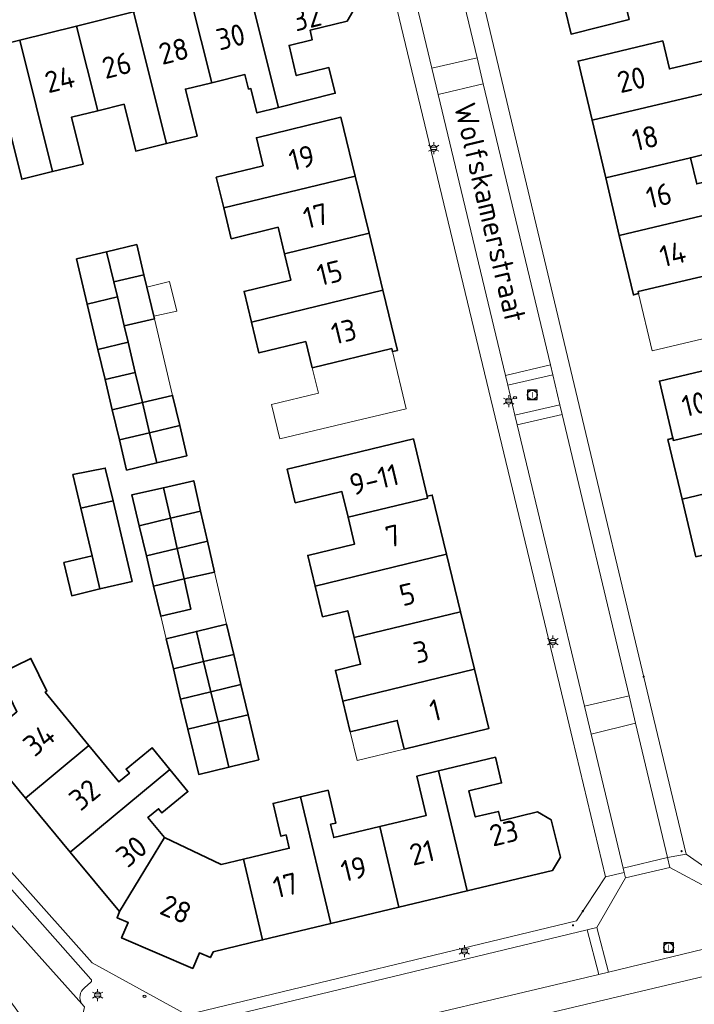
# Model space of a CAD drawing. Header units: metres. Extents: x 140853 to 145288, y 474558 to 480269.
# Tile 413 of 428: x 144364 to 144420, y 479540 to 479622. Entities that reach past the tile are written whole.
import ezdxf
from ezdxf.enums import TextEntityAlignment as Align

# ---------------------------------------------------------------- set-up
doc = ezdxf.new("R2010")
doc.units = ezdxf.units.M
doc.header["$MEASUREMENT"] = 0
for name, color, linetype, lineweight in [('B-WE-KL-ET_LS_OV_LICHTMAST-S', 190, 'Continuous', 18), ('B-WE-KL-WATER_BRANDLEIDING_PUT-S', 150, 'Continuous', 18), ('B-WE-OG-BEBOUWING-G', 7, 'Continuous', 35), ('B-WE-OG-BEBOUWING_BIJGEBOUW-G', 7, 'Continuous', 18), ('B-WE-OG-BEBOUWING_HUISNUMMER-T18', 10, 'Continuous', 18), ('B-WE-OG-BEBOUWING_LUIFEL-G', 7, 'Continuous', 18), ('B-WE-OG-BEBOUWING_STRAATNAAM-T18', 10, 'Continuous', 18), ('B-WE-OG-TERREIN_ERF-G', 7, 'Continuous', 18), ('B-WE-RI-GWA_RIOOLPUT-S', 30, 'Continuous', 18), ('B-WE-VH-VERHARDING_BETONSTRAATSTEEN-G', 252, 'Continuous', 18), ('B-WE-VH-VERHARDING_STRAATBAKSTEEN-G', 252, 'Continuous', 18), ('X-XX-XX-ALGEMEEN-S', 7, 'Continuous', 18)]:
    doc.layers.add(name, color=color, linetype=linetype, lineweight=lineweight)
doc.styles.add('NLCS-ISO', font='txt')

# ---------------------------------------------------------------- blocks, each defined once
blk = doc.blocks.new('SIE-WEG_AFVALBAK_TYPE_01')
for radius in [0.25, 0.156]:
    blk.add_circle((0, 0), radius)
blk = doc.blocks.new('B-SIE-WEG_LICHTMAST-SO')
at = {"ltscale": 0.1}
for p, q in [((-1.1, 0.63), (-2.19, 1.27)), ((0, 1.27), (0, 2.53)), ((1.1, 0.63), (2.19, 1.27)), ((-1.1, -0.63), (-2.19, -1.27)), ((0, -1.27), (0, -2.53)), ((1.1, -0.63), (2.19, -1.27))]:
    blk.add_line(p, q, dxfattribs=at)
at = {"flags": 128}
for points in [[(-1.16, 0.5), (1.16, 0.5)], [(-1.16, -0.5), (1.16, -0.5)]]:
    blk.add_lwpolyline(points, dxfattribs=at)
at = {"ltscale": 0.1}
blk.add_circle((0, 0), 1.27, dxfattribs=at)
at = {"style": 'NLCS-ISO'}
blk.add_attdef('TYPE', text='', height=1.8, dxfattribs=at).set_placement((0, 2.53), align=Align.BOTTOM_CENTER)
blk = doc.blocks.new('SRI-PUT_INSPECTIE-SO')
at = {"lineweight": -3, "flags": 128}
blk.add_lwpolyline([(-2, -2), (2, -2), (2, 2), (-2, 2)], close=True, dxfattribs=at)
at = {"lineweight": -3, "ltscale": 1.5}
blk.add_circle((0, 0), 2, dxfattribs=at)
at = {"ltscale": 0.1, "style": 'NLCS-ISO'}
blk.add_text('I', height=2.5, dxfattribs=at).set_placement((0, -0.01), align=Align.MIDDLE_CENTER)
blk = doc.blocks.new('SIE-WEG_STRAATPOT_BRANDKRAAN-SO')
blk.add_ellipse((0, 0), major_axis=(-0.729, 0), ratio=0.685994)
at = {"style": 'NLCS-ISO'}
blk.add_text('BR', height=0.4, dxfattribs=at).set_placement((-0.3, -0.15))

msp = doc.modelspace()

# ---------------------------------------------------------------- linework, layer by layer
at = {"layer": 'B-WE-OG-BEBOUWING-G', "ltscale": 0.2, "flags": 128}
for points in [[(144414.818, 479622.3), (144412.239, 479632.644), (144405.116, 479630.868), (144404.459, 479629.747), (144405.207, 479626.626), (144406.393, 479626.044), (144409.495, 479626.787), (144409.689, 479625.98), (144411.653, 479626.45), (144412.256, 479623.932), (144409.426, 479623.254), (144409.946, 479621.085), (144414.818, 479622.3)], [(144385.409, 479614.934), (144390.168, 479616.12), (144389.646, 479618.277), (144386.905, 479617.614), (144386.294, 479620.142), (144388.248, 479620.614), (144388.055, 479621.411), (144391.165, 479622.163), (144391.834, 479623.317), (144391.055, 479626.425), (144389.947, 479627.105), (144382.819, 479625.329), (144385.409, 479614.934)], [(144378.039, 479624.139), (144379.815, 479617.012), (144382.592, 479617.695), (144382.897, 479616.473), (144383.091, 479616.521), (144383.599, 479614.483), (144385.409, 479614.934), (144382.819, 479625.329), (144378.039, 479624.139)], [(144379.815, 479617.012), (144378.039, 479624.139), (144373.26, 479622.948), (144376.011, 479611.906), (144378.585, 479612.539), (144377.606, 479616.469), (144379.815, 479617.012)], [(144370.25, 479614.66), (144372.459, 479615.204), (144373.438, 479611.274), (144376.011, 479611.906), (144373.26, 479622.948), (144368.482, 479621.757), (144370.25, 479614.66)], [(144368.482, 479621.757), (144363.703, 479620.567), (144366.446, 479609.555), (144369.019, 479610.187), (144368.04, 479614.117), (144370.25, 479614.66), (144368.482, 479621.757)], [(144362.894, 479612.852), (144363.873, 479608.922), (144366.446, 479609.555), (144363.703, 479620.567), (144358.924, 479619.376), (144360.684, 479612.309), (144362.894, 479612.852)], [(144422.748, 479616.474), (144422.123, 479619.101), (144418.193, 479618.167), (144417.635, 479620.511), (144410.533, 479618.822), (144411.711, 479613.856), (144422.748, 479616.474)], [(144411.711, 479613.856), (144412.854, 479609.039), (144419.963, 479610.726), (144422.089, 479611.232), (144421.557, 479613.468), (144423.361, 479613.897), (144422.748, 479616.474), (144411.711, 479613.856)], [(144384.129, 479610.039), (144380.193, 479609.085), (144380.819, 479606.51), (144391.848, 479609.184), (144390.652, 479614.117), (144383.556, 479612.397), (144384.129, 479610.039)], [(144412.854, 479609.039), (144413.998, 479604.213), (144425.041, 479606.833), (144424.416, 479609.46), (144420.486, 479608.526), (144419.963, 479610.726), (144412.854, 479609.039)], [(144385.919, 479602.674), (144393.009, 479604.393), (144391.848, 479609.184), (144380.819, 479606.51), (144381.445, 479603.935), (144385.381, 479604.889), (144385.919, 479602.674)], [(144413.998, 479604.213), (144415.182, 479599.224), (144415.61, 479599.325), (144415.569, 479599.498), (144422.256, 479601.085), (144421.724, 479603.321), (144425.654, 479604.256), (144425.041, 479606.833), (144413.998, 479604.213)], [(144393.009, 479604.393), (144385.919, 479602.674), (144386.455, 479600.468), (144382.519, 479599.514), (144383.145, 479596.939), (144394.169, 479599.611), (144393.009, 479604.393)], [(144368.463, 479602.242), (144369.365, 479598.448), (144371.894, 479599.049), (144371.594, 479600.314), (144370.993, 479602.843), (144368.463, 479602.242)], [(144370.993, 479602.843), (144371.594, 479600.314), (144374.123, 479600.915), (144373.522, 479603.445), (144370.993, 479602.843)], [(144371.894, 479599.049), (144372.473, 479596.617), (144375.002, 479597.218), (144374.947, 479597.449), (144374.371, 479599.874), (144374.123, 479600.915), (144371.594, 479600.314), (144371.894, 479599.049)], [(144387.706, 479595.318), (144388.245, 479593.102), (144394.91, 479594.718), (144394.97, 479594.47), (144395.391, 479594.569), (144394.169, 479599.611), (144383.145, 479596.939), (144383.77, 479594.364), (144387.706, 479595.318)], [(144372.473, 479596.617), (144371.894, 479599.049), (144369.365, 479598.448), (144370.267, 479594.653), (144372.796, 479595.255), (144372.473, 479596.617)], [(144372.796, 479595.255), (144370.267, 479594.653), (144370.868, 479592.124), (144373.398, 479592.725), (144372.796, 479595.255)], [(144422.651, 479593.246), (144417.354, 479591.998), (144418.494, 479587.209), (144418.539, 479587.018), (144425.198, 479588.602), (144424.685, 479590.757), (144428.615, 479591.692), (144427.949, 479594.494), (144422.651, 479593.246)], [(144373.398, 479592.725), (144370.868, 479592.124), (144371.469, 479589.594), (144373.999, 479590.196), (144373.398, 479592.725)], [(144373.999, 479590.196), (144374.6, 479587.666), (144377.13, 479588.268), (144376.528, 479590.797), (144373.999, 479590.196)], [(144374.6, 479587.666), (144373.999, 479590.196), (144371.469, 479589.594), (144372.071, 479587.065), (144374.6, 479587.666)], [(144375.202, 479585.137), (144377.731, 479585.738), (144377.13, 479588.268), (144374.6, 479587.666), (144375.202, 479585.137)], [(144419.269, 479582.093), (144430.276, 479584.711), (144429.662, 479587.295), (144427.879, 479586.871), (144425.731, 479586.36), (144425.232, 479588.46), (144425.198, 479588.602), (144418.539, 479587.018), (144418.494, 479587.209), (144418.08, 479587.091), (144419.269, 479582.093)], [(144372.672, 479584.535), (144375.202, 479585.137), (144374.6, 479587.666), (144372.071, 479587.065), (144372.672, 479584.535)], [(144396.724, 479587.149), (144391.428, 479585.88), (144386.133, 479584.611), (144386.814, 479581.793), (144390.731, 479582.739), (144391.253, 479580.579), (144397.912, 479582.188), (144397.876, 479582.339), (144396.724, 479587.149)], [(144368.833, 479581.33), (144371.53, 479581.97), (144370.883, 479584.696), (144368.162, 479584.157), (144368.833, 479581.33)], [(144419.269, 479582.093), (144420.417, 479577.268), (144427.493, 479578.951), (144426.969, 479581.155), (144430.9, 479582.09), (144430.276, 479584.711), (144419.269, 479582.093)], [(144376.346, 479580.494), (144375.765, 479583.061), (144373.103, 479582.458), (144373.724, 479579.866), (144376.346, 479580.494)], [(144375.765, 479583.061), (144376.346, 479580.494), (144378.875, 479581.1), (144378.3, 479583.635), (144375.765, 479583.061)], [(144399.515, 479577.473), (144398.313, 479582.444), (144397.876, 479582.339), (144397.912, 479582.188), (144391.253, 479580.579), (144391.796, 479578.333), (144387.859, 479577.382), (144388.482, 479574.806), (144399.515, 479577.473)], [(144371.53, 479581.97), (144368.833, 479581.33), (144369.779, 479577.343), (144370.437, 479574.568), (144373.135, 479575.208), (144371.53, 479581.97)], [(144376.346, 479580.494), (144373.724, 479579.866), (144374.33, 479577.338), (144376.921, 479577.958), (144376.346, 479580.494)], [(144376.346, 479580.494), (144376.921, 479577.958), (144379.449, 479578.564), (144378.875, 479581.1), (144376.346, 479580.494)], [(144376.921, 479577.958), (144374.33, 479577.338), (144374.94, 479574.792), (144377.499, 479575.405), (144376.921, 479577.958)], [(144379.449, 479578.564), (144376.921, 479577.958), (144377.499, 479575.405), (144380.035, 479575.979), (144379.449, 479578.564)], [(144370.437, 479574.568), (144369.779, 479577.343), (144367.413, 479576.782), (144368.072, 479574.007), (144370.437, 479574.568)], [(144389.104, 479572.23), (144391.214, 479572.74), (144391.757, 479570.494), (144400.68, 479572.652), (144399.515, 479577.473), (144388.482, 479574.806), (144389.104, 479572.23)], [(144377.499, 479575.405), (144374.94, 479574.792), (144375.541, 479572.28), (144378.07, 479572.886), (144377.499, 479575.405)], [(144401.844, 479567.834), (144400.68, 479572.652), (144391.757, 479570.494), (144392.298, 479568.253), (144390.189, 479567.743), (144390.812, 479565.167), (144401.844, 479567.834)], [(144381.655, 479569.081), (144381.049, 479571.61), (144378.521, 479571.004), (144379.126, 479568.476), (144381.655, 479569.081)], [(144379.126, 479568.476), (144378.521, 479571.004), (144375.992, 479570.398), (144376.598, 479567.87), (144379.126, 479568.476)], [(144379.732, 479565.947), (144382.26, 479566.553), (144381.655, 479569.081), (144379.126, 479568.476), (144379.732, 479565.947)], [(144364.187, 479557.029), (144369.509, 479561.449), (144365.851, 479565.907), (144365.974, 479566.009), (144364.639, 479568.74), (144361.935, 479567.418), (144363.467, 479564.282), (144360.328, 479561.676), (144364.187, 479557.029)], [(144377.204, 479565.341), (144379.732, 479565.947), (144379.126, 479568.476), (144376.598, 479567.87), (144377.204, 479565.341)], [(144395.949, 479561.151), (144403.045, 479562.866), (144401.844, 479567.834), (144390.812, 479565.167), (144391.434, 479562.591), (144395.371, 479563.543), (144395.949, 479561.151)], [(144382.866, 479564.025), (144382.26, 479566.553), (144379.732, 479565.947), (144380.338, 479563.419), (144382.866, 479564.025)], [(144377.204, 479565.341), (144377.809, 479562.813), (144380.338, 479563.419), (144379.732, 479565.947), (144377.204, 479565.341)], [(144383.775, 479560.232), (144382.866, 479564.025), (144380.338, 479563.419), (144381.246, 479559.626), (144383.775, 479560.232)], [(144377.809, 479562.813), (144378.718, 479559.02), (144381.246, 479559.626), (144380.338, 479563.419), (144377.809, 479562.813)], [(144369.509, 479561.449), (144364.187, 479557.029), (144367.943, 479552.505), (144376.294, 479559.44), (144374.809, 479561.253), (144372.628, 479559.466), (144372.913, 479559.118), (144372.022, 479558.387), (144369.509, 479561.449)], [(144401.236, 479549.258), (144408.38, 479550.969), (144409.052, 479552.09), (144408.285, 479555.202), (144407.144, 479555.886), (144404.053, 479555.139), (144403.862, 479555.927), (144401.909, 479555.455), (144401.378, 479557.652), (144404.129, 479558.316), (144403.61, 479560.464), (144398.832, 479559.32), (144401.236, 479549.258)], [(144375.849, 479553.723), (144374.457, 479555.419), (144375.346, 479556.147), (144375.631, 479555.799), (144377.812, 479557.585), (144376.294, 479559.44), (144367.943, 479552.505), (144372.083, 479547.519), (144375.849, 479553.723)], [(144393.904, 479554.645), (144395.518, 479547.889), (144401.236, 479549.258), (144398.832, 479559.32), (144397.016, 479558.885), (144397.808, 479555.578), (144393.904, 479554.645)], [(144389.8, 479546.519), (144395.518, 479547.889), (144393.904, 479554.645), (144390.052, 479553.725), (144389.784, 479554.843), (144390.221, 479554.948), (144389.564, 479557.69), (144387.263, 479557.138), (144389.8, 479546.519)], [(144382.466, 479551.913), (144384.081, 479545.15), (144389.8, 479546.519), (144387.263, 479557.138), (144384.954, 479556.584), (144385.612, 479553.842), (144386.05, 479553.947), (144386.317, 479552.833), (144382.466, 479551.913)], [(144384.081, 479545.15), (144382.466, 479551.913), (144380.612, 479551.47), (144375.849, 479553.723), (144372.083, 479547.519), (144371.868, 479547.004), (144372.815, 479546.605), (144372.253, 479545.315), (144378.223, 479542.765), (144378.777, 479544.054), (144379.707, 479543.666), (144379.937, 479544.157), (144384.081, 479545.15)]]:
    msp.add_lwpolyline(points, close=True, dxfattribs=at)
at = {"layer": 'B-WE-OG-BEBOUWING_BIJGEBOUW-G', "ltscale": 0.2, "flags": 128}
msp.add_lwpolyline([(144374.947, 479597.449), (144376.877, 479597.87), (144376.279, 479600.337), (144374.371, 479599.874), (144374.947, 479597.449)], close=True, dxfattribs=at)
at = {"layer": 'B-WE-OG-BEBOUWING_LUIFEL-G', "ltscale": 0.2, "flags": 128}
for points in [[(144376.528, 479590.797), (144375.002, 479597.218), (144372.473, 479596.617), (144372.796, 479595.255), (144373.398, 479592.725), (144373.999, 479590.196), (144376.528, 479590.797)], [(144381.049, 479571.61), (144380.035, 479575.979), (144377.499, 479575.405), (144378.07, 479572.886), (144375.541, 479572.28), (144375.992, 479570.398), (144378.521, 479571.004), (144381.049, 479571.61)], [(144391.434, 479562.591), (144392.012, 479560.199), (144395.949, 479561.151), (144395.371, 479563.543), (144391.434, 479562.591)]]:
    msp.add_lwpolyline(points, close=True, dxfattribs=at)
at = {"layer": 'B-WE-OG-TERREIN_ERF-G', "ltscale": 0.2, "flags": 128}
for points in [[(144346.822, 479620.979), (144344.92, 479617.821), (144341.499, 479612.139), (144351.589, 479566.975), (144352.29, 479565.535), (144353.132, 479563.807), (144353.844, 479562.346), (144356.31, 479558.409), (144356.513, 479558.144), (144357.179, 479557.373), (144369.769, 479543.217), (144377.721, 479538.861), (144410.401, 479546.75), (144412.843, 479550.433), (144410.061, 479562.006), (144409.498, 479564.347), (144393.548, 479630.692), (144391.124, 479632.05), (144380.908, 479629.505), (144353.106, 479622.536), (144346.822, 479620.979)], [(144391.848, 479609.184), (144393.009, 479604.393), (144394.169, 479599.611), (144395.391, 479594.569), (144394.97, 479594.47), (144396.121, 479589.665), (144390.816, 479588.414), (144385.51, 479587.164), (144384.831, 479590.038), (144388.758, 479590.99), (144388.245, 479593.102), (144387.706, 479595.318), (144383.77, 479594.364), (144383.145, 479596.939), (144382.519, 479599.514), (144386.455, 479600.468), (144385.919, 479602.674), (144385.381, 479604.889), (144381.445, 479603.935), (144380.819, 479606.51), (144380.193, 479609.085), (144384.129, 479610.039), (144383.556, 479612.397), (144390.652, 479614.117), (144391.848, 479609.184)], [(144375.202, 479585.137), (144372.672, 479584.535), (144372.071, 479587.065), (144371.469, 479589.594), (144370.868, 479592.124), (144370.267, 479594.653), (144369.365, 479598.448), (144368.463, 479602.242), (144370.993, 479602.843), (144373.522, 479603.445), (144374.123, 479600.915), (144374.371, 479599.874), (144374.947, 479597.449), (144375.002, 479597.218), (144372.473, 479596.617), (144372.796, 479595.255), (144373.398, 479592.725), (144373.999, 479590.196), (144376.528, 479590.797), (144377.13, 479588.268), (144377.731, 479585.738), (144375.202, 479585.137)], [(144391.214, 479572.74), (144389.104, 479572.23), (144388.482, 479574.806), (144387.859, 479577.382), (144391.796, 479578.333), (144391.253, 479580.579), (144390.731, 479582.739), (144386.814, 479581.793), (144386.133, 479584.611), (144391.428, 479585.88), (144396.724, 479587.149), (144397.876, 479582.339), (144398.313, 479582.444), (144399.515, 479577.473), (144400.68, 479572.652), (144401.844, 479567.834), (144403.045, 479562.866), (144395.949, 479561.151), (144395.371, 479563.543), (144391.434, 479562.591), (144390.812, 479565.167), (144390.189, 479567.743), (144392.298, 479568.253), (144391.757, 479570.494), (144391.214, 479572.74)], [(144369.779, 479577.343), (144368.833, 479581.33), (144368.162, 479584.157), (144370.883, 479584.696), (144371.53, 479581.97), (144373.135, 479575.208), (144370.437, 479574.568), (144368.072, 479574.007), (144367.413, 479576.782), (144369.779, 479577.343)], [(144375.541, 479572.28), (144374.94, 479574.792), (144374.33, 479577.338), (144373.724, 479579.866), (144373.103, 479582.458), (144375.765, 479583.061), (144378.3, 479583.635), (144378.875, 479581.1), (144379.449, 479578.564), (144380.035, 479575.979), (144377.499, 479575.405), (144378.07, 479572.886), (144375.541, 479572.28)], [(144381.246, 479559.626), (144378.718, 479559.02), (144377.809, 479562.813), (144377.204, 479565.341), (144376.598, 479567.87), (144375.992, 479570.398), (144378.521, 479571.004), (144381.049, 479571.61), (144381.655, 479569.081), (144382.26, 479566.553), (144382.866, 479564.025), (144383.775, 479560.232), (144381.246, 479559.626)]]:
    msp.add_lwpolyline(points, close=True, dxfattribs=at)
for points in [[(144400.564, 479632.26), (144403.594, 479619.534), (144409.941, 479592.877), (144416.898, 479563.659), (144419.594, 479552.338), (144423.175, 479549.846)], [(144358.924, 479619.376), (144363.703, 479620.567), (144368.482, 479621.757), (144373.26, 479622.948)], [(144391.834, 479623.317), (144391.165, 479622.163), (144388.055, 479621.411), (144388.248, 479620.614), (144386.294, 479620.142), (144386.905, 479617.614), (144389.646, 479618.277), (144390.168, 479616.12), (144385.409, 479614.934), (144383.599, 479614.483), (144383.091, 479616.521), (144382.897, 479616.473), (144382.592, 479617.695), (144379.815, 479617.012), (144377.606, 479616.469), (144378.585, 479612.539), (144376.011, 479611.906), (144373.438, 479611.274), (144372.459, 479615.204), (144370.25, 479614.66), (144368.04, 479614.117), (144369.019, 479610.187), (144366.446, 479609.555), (144363.873, 479608.922), (144362.894, 479612.852)], [(144414.818, 479622.3), (144409.946, 479621.085), (144409.426, 479623.254)], [(144422.061, 479595.785), (144416.75, 479594.539), (144415.61, 479599.325), (144415.182, 479599.224), (144413.998, 479604.213), (144413.998, 479604.213), (144412.854, 479609.039), (144411.711, 479613.856), (144410.533, 479618.822), (144417.635, 479620.511), (144418.193, 479618.167), (144422.123, 479619.101)], [(144422.089, 479611.232), (144419.963, 479610.726), (144420.486, 479608.526)], [(144420.417, 479577.268), (144419.269, 479582.093), (144418.08, 479587.091), (144418.494, 479587.209), (144417.354, 479591.998), (144417.354, 479591.998), (144422.651, 479593.246)], [(144361.935, 479567.418), (144364.639, 479568.74), (144365.974, 479566.009), (144365.851, 479565.907), (144369.509, 479561.449), (144372.022, 479558.387), (144372.913, 479559.118), (144372.628, 479559.466), (144374.809, 479561.253), (144376.294, 479559.44), (144377.812, 479557.585), (144375.631, 479555.799), (144375.346, 479556.147), (144374.457, 479555.419), (144375.849, 479553.723), (144380.612, 479551.47), (144382.466, 479551.913), (144386.317, 479552.833), (144386.05, 479553.947), (144385.612, 479553.842), (144384.954, 479556.584), (144387.263, 479557.138), (144389.564, 479557.69), (144390.221, 479554.948), (144389.784, 479554.843), (144390.052, 479553.725), (144393.904, 479554.645), (144397.808, 479555.578), (144397.016, 479558.885), (144398.832, 479559.32), (144403.61, 479560.464), (144404.129, 479558.316), (144401.378, 479557.652), (144401.909, 479555.455), (144403.862, 479555.927), (144404.053, 479555.139), (144407.144, 479555.886), (144408.285, 479555.202), (144409.052, 479552.09), (144408.38, 479550.969), (144401.236, 479549.258), (144395.518, 479547.889), (144395.518, 479547.889), (144389.8, 479546.519), (144384.081, 479545.15), (144379.937, 479544.157), (144379.707, 479543.666), (144378.777, 479544.054), (144378.223, 479542.765), (144372.253, 479545.315), (144372.815, 479546.605), (144371.868, 479547.004), (144372.083, 479547.519), (144367.943, 479552.505), (144364.187, 479557.029), (144360.328, 479561.676)]]:
    msp.add_lwpolyline(points, dxfattribs=at)
msp.add_lwpolyline([(144434.745, 479545.333), (144390.688, 479534.906), (144389.698, 479534.672), (144388.197, 479532.393), (144389.892, 479525.703), (144394.574, 479516.966), (144394.574, 479516.966), (144395.59, 479514.769), (144398.656, 479508.143), (144401.422, 479500), (144401.636, 479499.37), (144402.289, 479496.912), (144404.499, 479487.618), (144406.636, 479478.206), (144410.304, 479462.055), (144410.304, 479462.055, 0.078157), (144411.403, 479459.585), (144411.403, 479459.585, 0.066936), (144412.905, 479457.829), (144412.905, 479457.829, 0.259525), (144420.603, 479455.253)], format="xyb", dxfattribs=at)
at = {"layer": 'B-WE-VH-VERHARDING_BETONSTRAATSTEEN-G', "ltscale": 0.2, "flags": 128}
msp.add_lwpolyline([(144369.669, 479541.857), (144356.602, 479556.577), (144356.602, 479556.577, -0.350592), (144356.003, 479556.711), (144356.003, 479556.711, -0.041483), (144354.043, 479559.471), (144354.043, 479559.471, 0.462906), (144353.769, 479559.55), (144353.769, 479559.55), (144353.364, 479559.278), (144353.364, 479559.278, -0.178359), (144352.724, 479559.136), (144352.724, 479559.136), (144352.371, 479558.917), (144353.145, 479557.62), (144354.417, 479555.925), (144356.255, 479553.9), (144368.909, 479539.793), (144368.909, 479539.793, -0.375808), (144369.126, 479541.121), (144369.126, 479541.121), (144369.658, 479541.601), (144369.658, 479541.601, 0.581965), (144369.669, 479541.857)], format="xyb", close=True, dxfattribs=at)
at = {"layer": 'B-WE-VH-VERHARDING_STRAATBAKSTEEN-G', "ltscale": 0.2, "flags": 128}
for points in [[(144408.414, 479592.53), (144409.004, 479590.015), (144409.201, 479589.188), (144414.811, 479565.614), (144415.36, 479563.306), (144418.039, 479552.049), (144419.594, 479552.338), (144416.898, 479563.659), (144409.941, 479592.877), (144403.594, 479619.534), (144400.564, 479632.26), (144401.938, 479634.742), (144398.521, 479633.903), (144398.717, 479633.076), (144402.065, 479619.092), (144402.589, 479616.903), (144408.225, 479593.359), (144408.414, 479592.53)], [(144394.957, 479632.137), (144394.755, 479632.965), (144391.124, 479632.05), (144393.548, 479630.692), (144409.498, 479564.347), (144410.061, 479562.006), (144412.843, 479550.433), (144414.397, 479550.804), (144414.311, 479551.166), (144411.628, 479562.391), (144411.067, 479564.737), (144405.428, 479588.332), (144405.233, 479589.141), (144404.635, 479591.668), (144404.446, 479592.474), (144398.813, 479616.021), (144398.285, 479618.224), (144394.957, 479632.137)], [(144398.717, 479633.076), (144394.957, 479632.137), (144398.285, 479618.224), (144402.065, 479619.092), (144398.717, 479633.076)], [(144402.589, 479616.903), (144402.065, 479619.092), (144398.285, 479618.224), (144398.813, 479616.021), (144402.589, 479616.903)], [(144408.225, 479593.359), (144402.589, 479616.903), (144398.813, 479616.021), (144404.446, 479592.474), (144408.225, 479593.359)], [(144404.635, 479591.668), (144408.414, 479592.53), (144408.225, 479593.359), (144404.446, 479592.474), (144404.635, 479591.668)], [(144409.004, 479590.015), (144408.414, 479592.53), (144404.635, 479591.668), (144405.233, 479589.141), (144409.004, 479590.015)], [(144405.428, 479588.332), (144409.201, 479589.188), (144409.004, 479590.015), (144405.233, 479589.141), (144405.428, 479588.332)], [(144411.067, 479564.737), (144414.811, 479565.614), (144409.201, 479589.188), (144405.428, 479588.332), (144411.067, 479564.737)], [(144414.811, 479565.614), (144411.067, 479564.737), (144411.628, 479562.391), (144415.36, 479563.306), (144414.811, 479565.614)], [(144411.628, 479562.391), (144414.311, 479551.166), (144418.039, 479552.049), (144415.36, 479563.306), (144411.628, 479562.391)], [(144418.233, 479551.23), (144418.039, 479552.049), (144414.311, 479551.166), (144414.397, 479550.804), (144414.505, 479550.353), (144418.233, 479551.23)], [(144378.921, 479538.201), (144411.304, 479545.988), (144412.124, 479546.198), (144414.505, 479550.353), (144414.397, 479550.804), (144412.843, 479550.433), (144410.401, 479546.75), (144377.721, 479538.861), (144378.921, 479538.201)], [(144423.726, 479545.027), (144422.823, 479548.747), (144418.233, 479551.23), (144414.505, 479550.353), (144412.124, 479546.198), (144413.095, 479542.442), (144423.726, 479545.027)], [(144412.269, 479542.261), (144413.095, 479542.442), (144412.124, 479546.198), (144411.304, 479545.988), (144412.269, 479542.261)]]:
    msp.add_lwpolyline(points, close=True, dxfattribs=at)
for points in [[(144469.248, 479561.988), (144469.981, 479562.38), (144481.895, 479568.749), (144481.15, 479569.971), (144478.147, 479568.377), (144460.581, 479559.054), (144460.581, 479559.054, -0.063012), (144459.054, 479558.476), (144459.054, 479558.476), (144423.175, 479549.846), (144419.594, 479552.338), (144418.039, 479552.049), (144418.233, 479551.23), (144422.823, 479548.747), (144423.665, 479548.952), (144441.716, 479553.325), (144459.458, 479557.572), (144460.281, 479557.788), (144469.248, 479561.988)], [(144351.81, 479553.058), (144360.687, 479543.047), (144367.793, 479533.261), (144369.146, 479539.529), (144369.146, 479539.529, -0.085902), (144368.909, 479539.793), (144368.909, 479539.793), (144356.255, 479553.9), (144354.417, 479555.925), (144353.145, 479557.62), (144352.371, 479558.917), (144349.086, 479556.88), (144349.086, 479556.88, 0.044336), (144351.81, 479553.058)], [(144411.304, 479545.988), (144378.921, 479538.201), (144384.634, 479532.065), (144384.634, 479532.065, -0.220231), (144388.857, 479536.937), (144388.857, 479536.937, -0.254336), (144389.836, 479536.944), (144389.836, 479536.944), (144412.269, 479542.261), (144411.304, 479545.988)]]:
    msp.add_lwpolyline(points, format="xyb", close=True, dxfattribs=at)
msp.add_lwpolyline([(144377.721, 479538.861), (144369.769, 479543.217), (144357.179, 479557.373)], dxfattribs=at)
for points in [[(144356.602, 479556.577), (144369.669, 479541.857), (144369.669, 479541.857, -0.581965), (144369.658, 479541.601), (144369.658, 479541.601), (144369.126, 479541.121), (144369.126, 479541.121, 0.375808), (144368.909, 479539.793), (144368.909, 479539.793, 0.085902), (144369.146, 479539.529)], [(144423.726, 479545.027), (144413.095, 479542.442), (144413.095, 479542.442), (144412.269, 479542.261), (144389.836, 479536.944), (144389.836, 479536.944, -0.216373), (144390.352, 479536.268), (144390.352, 479536.268), (144390.688, 479534.906), (144434.745, 479545.333)]]:
    msp.add_lwpolyline(points, format="xyb", dxfattribs=at)

# ---------------------------------------------------------------- block references
at = {"layer": 'B-WE-KL-ET_LS_OV_LICHTMAST-S', "xscale": 0.2, "yscale": 0.2, "zscale": 0.2}
for p in [(144398.433, 479611.516), (144404.725, 479590.315), (144408.425, 479570.153), (144401.001, 479544.211), (144370.243, 479540.52)]:
    msp.add_blockref('B-SIE-WEG_LICHTMAST-SO', p, dxfattribs=at)
at = {"layer": 'B-WE-KL-WATER_BRANDLEIDING_PUT-S', "xscale": 0.2, "yscale": 0.2, "zscale": 0.2}
for p in [(144405.243, 479590.601), (144374.177, 479540.425)]:
    msp.add_blockref('SIE-WEG_STRAATPOT_BRANDKRAAN-SO', p, dxfattribs=at)
at = {"layer": 'B-WE-RI-GWA_RIOOLPUT-S', "xscale": 0.2, "yscale": 0.2, "zscale": 0.2}
for p in [(144406.698, 479590.843), (144418.13, 479544.507)]:
    msp.add_blockref('SRI-PUT_INSPECTIE-SO', p, dxfattribs=at)
at = {"layer": 'X-XX-XX-ALGEMEEN-S', "xscale": 0.2, "yscale": 0.2, "zscale": 0.2}
for p in [(144416.041, 479567.218), (144419.226, 479552.59), (144410.936, 479547.563), (144410.118, 479546.375)]:
    msp.add_blockref('SIE-WEG_AFVALBAK_TYPE_01', p, dxfattribs=at)

# ---------------------------------------------------------------- texts
at = {"layer": 'B-WE-OG-BEBOUWING_HUISNUMMER-T18', "style": 'NLCS-ISO'}
for s, rotation, p in [('32', 14, (144387.792, 479622.446)), ('30', 14, (144381.396, 479620.853)), ('28', 14, (144376.617, 479619.662)), ('26', 14, (144371.838, 479618.471)), ('24', 14, (144367.059, 479617.281)), ('20', 13.4, (144415.014, 479617.262)), ('18', 13.4, (144416.174, 479612.371)), ('19', 13.6, (144387.363, 479610.708)), ('16', 13.4, (144417.318, 479607.549)), ('17', 13.6, (144388.541, 479605.846)), ('14', 13.4, (144418.482, 479602.642)), ('15', 13.6, (144389.702, 479601.06)), ('13', 13.6, (144390.893, 479596.148)), ('10-12', 13.4, (144421.838, 479590.434)), ('9-11', 13.5, (144393.428, 479583.737)), ('7', 13.6, (144395.026, 479579.018)), ('5', 13.6, (144396.21, 479574.122)), ('3', 13.6, (144397.374, 479569.303)), ('1', 13.6, (144398.557, 479564.41)), ('34', 39.7, (144365.335, 479561.908)), ('32', 39.7, (144369.142, 479557.323)), ('23', 13.5, (144404.321, 479554.11)), ('30', 39.7, (144373.09, 479552.568)), ('21', 13.5, (144397.445, 479552.463)), ('19', 13.5, (144391.727, 479551.094)), ('17', 13.5, (144386.009, 479549.725)), ('28', 336.9, (144376.81, 479547.718))]:
    msp.add_text(s, height=1.8, rotation=rotation, dxfattribs=at).set_placement(p, align=Align.MIDDLE_CENTER)
at = {"layer": 'B-WE-OG-BEBOUWING_STRAATNAAM-T18', "style": 'NLCS-ISO'}
msp.add_text('Wolfskamerstraat', height=1.8, rotation=283.4, dxfattribs=at).set_placement((144403.167, 479606.132), align=Align.MIDDLE_CENTER)

doc.saveas('drawing.dxf')
